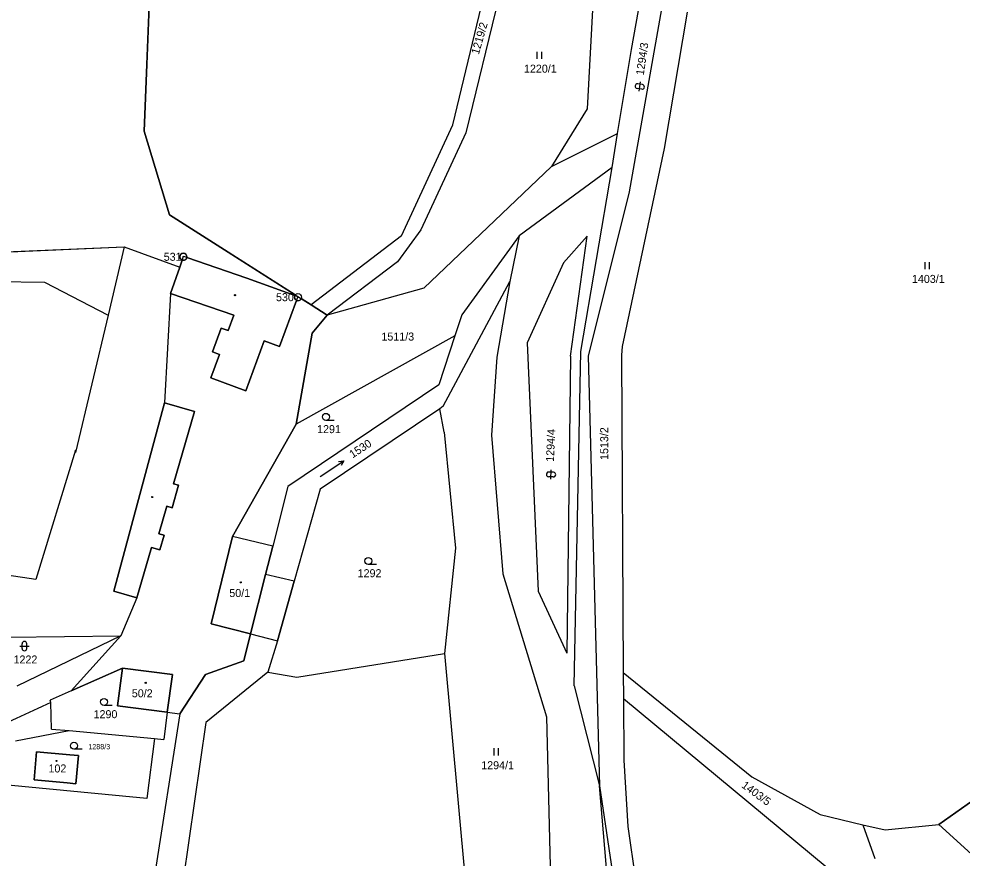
# Model space of a CAD drawing. Extents: x -760642 to -757221, y -1092371 to -1088855.
# Drawn here: x -759072.9 to -758872.5, y -1091249.4 to -1091071.1 of the extents above; entities that cross this region are included whole.
import ezdxf

# ---------------------------------------------------------------- set-up
doc = ezdxf.new("R2010")
doc.units = 0
for name, color, linetype in [('Vrstva 1', 7, 'Continuous'), ('Vrstva 17', 7, 'Continuous'), ('Vrstva 18', 7, 'Continuous'), ('Vrstva 19', 7, 'Continuous'), ('Vrstva 24', 7, 'Continuous'), ('Vrstva 25', 7, 'Continuous'), ('Vrstva 30', 7, 'Continuous'), ('Vrstva 4', 7, 'Continuous')]:
    doc.layers.add(name, color=color, linetype=linetype)

msp = doc.modelspace()

# ---------------------------------------------------------------- linework, layer by layer
at = {"layer": 'Vrstva 1'}
for p, q in [((-758947.12, -1090996.71), (-758952.13, -1091090.22)), ((-758954.65, -1090999.83), (-758977.88, -1091095.27)), ((-758980.66, -1091093.56), (-758958.2, -1091000.41)), ((-758942.74, -1091077.56), (-758929.14, -1091002.61)), ((-759042.91, -1091011.58), (-759046.21, -1091094.96)), ((-758935.58, -1091064.77), (-758943.2, -1091107.81)), ((-758930.86, -1091069.64), (-758935.74, -1091098.59)), ((-758945.66, -1091095.45), (-758942.74, -1091077.56)), ((-758952.13, -1091090.22), (-758959.7, -1091102.45)), ((-758991.57, -1091117.17), (-758980.66, -1091093.56)), ((-759046.21, -1091094.96), (-759040.85, -1091112.69)), ((-758977.88, -1091095.27), (-758987.44, -1091115.93)), ((-758959.7, -1091102.45), (-758945.66, -1091095.45)), ((-758946.84, -1091102.69), (-758945.66, -1091095.45)), ((-758935.74, -1091098.59), (-758944.67, -1091140.67)), ((-758959.7, -1091102.45), (-758986.84, -1091128.3)), ((-758946.84, -1091102.69), (-758966.6, -1091117.17)), ((-758953.49, -1091141.73), (-758946.84, -1091102.69)), ((-758943.2, -1091107.81), (-758951.9, -1091142.71)), ((-759040.85, -1091112.69), (-759013.57, -1091130.08)), ((-758987.44, -1091115.93), (-758992.4, -1091122.7)), ((-758991.57, -1091117.17), (-759010.76, -1091131.87)), ((-758966.6, -1091117.17), (-758978.76, -1091133.97)), ((-758966.6, -1091117.17), (-758968.57, -1091126.88)), ((-758957.14, -1091122.94), (-758952.1, -1091117.24)), ((-758955.7, -1091142.78), (-758952.1, -1091117.24)), ((-759086.14, -1091121.04), (-759050.46, -1091119.52)), ((-759050.46, -1091119.52), (-759053.92, -1091134.02)), ((-759050.46, -1091119.52), (-759038.69, -1091123.83)), ((-759038.69, -1091123.83), (-759037.89, -1091121.51)), ((-759037.89, -1091121.51), (-759024.41, -1091126.16)), ((-759040.61, -1091129.4), (-759038.69, -1091123.83)), ((-758992.4, -1091122.7), (-759007.39, -1091134.02)), ((-758957.14, -1091122.94), (-758964.85, -1091139.93)), ((-759117.57, -1091126.3), (-759067.42, -1091127.01)), ((-759067.42, -1091127.01), (-759053.92, -1091134.02)), ((-759024.41, -1091126.16), (-759013.57, -1091130.08)), ((-758982.71, -1091153.4), (-758968.57, -1091126.88)), ((-758968.57, -1091126.88), (-758971.29, -1091142.93)), ((-759040.61, -1091129.4), (-759041.95, -1091152.64)), ((-759013.57, -1091130.08), (-759010.76, -1091131.87)), ((-758986.84, -1091128.3), (-759007.39, -1091134.02)), ((-759010.76, -1091131.87), (-759007.39, -1091134.02)), ((-759053.92, -1091134.02), (-759060.81, -1091163.21)), ((-759007.39, -1091134.02), (-759010.58, -1091137.84)), ((-758978.76, -1091133.97), (-758980.22, -1091138.42)), ((-759010.58, -1091137.84), (-759013.92, -1091157.18)), ((-758980.22, -1091138.42), (-759013.92, -1091157.18)), ((-758980.22, -1091138.42), (-758983.63, -1091148.83)), ((-758964.85, -1091139.93), (-758962.56, -1091192.65)), ((-758954.91, -1091212.76), (-758953.49, -1091141.73)), ((-758944.67, -1091140.67), (-758944.83, -1091142.53)), ((-758971.29, -1091142.93), (-758972.48, -1091159.54)), ((-758955.7, -1091142.78), (-758956.47, -1091205.87)), ((-758951.9, -1091142.71), (-758949.54, -1091234.06)), ((-758944.83, -1091142.53), (-758944.46, -1091209.98)), ((-758983.63, -1091148.83), (-759015.72, -1091170.42)), ((-759052.65, -1091192.67), (-759041.95, -1091152.64)), ((-758983.45, -1091153.9), (-759008.84, -1091170.97)), ((-758982.71, -1091153.4), (-758983.45, -1091153.9)), ((-758982.49, -1091158.87), (-758983.45, -1091153.9)), ((-759013.92, -1091157.18), (-759027.45, -1091181.04)), ((-758982.49, -1091158.87), (-758980.09, -1091183.54)), ((-758972.48, -1091159.54), (-758970.05, -1091189.01)), ((-759060.85, -1091162.74), (-759069.22, -1091190.21)), ((-759060.81, -1091163.21), (-759060.85, -1091162.74)), ((-759015.72, -1091170.42), (-759018.93, -1091183.12)), ((-759008.84, -1091170.97), (-759014.34, -1091190.58)), ((-759018.93, -1091183.12), (-759027.45, -1091181.04)), ((-759018.93, -1091183.12), (-759020.45, -1091189.12)), ((-758980.09, -1091183.54), (-758982.43, -1091205.94)), ((-759069.22, -1091190.21), (-759075.4, -1091189.25)), ((-759014.34, -1091190.58), (-759020.45, -1091189.12)), ((-758970.05, -1091189.01), (-758960.76, -1091219.38)), ((-759014.34, -1091190.58), (-759017.88, -1091203.2)), ((-759047.82, -1091194.08), (-759052.65, -1091192.67)), ((-759047.82, -1091194.08), (-759051.22, -1091202.14)), ((-758962.56, -1091192.65), (-758956.47, -1091205.87)), ((-759075.1, -1091202.44), (-759051.22, -1091202.14)), ((-759051.22, -1091202.14), (-759073.28, -1091212.84)), ((-759051.22, -1091202.14), (-759061.73, -1091213.85)), ((-759023.64, -1091201.74), (-759025.1, -1091207.5)), ((-759023.64, -1091201.74), (-759017.88, -1091203.2)), ((-759017.88, -1091203.2), (-759019.97, -1091209.86)), ((-759013.8, -1091210.93), (-758982.43, -1091205.94)), ((-758982.43, -1091205.94), (-758976.57, -1091270.58)), ((-759025.1, -1091207.5), (-759033.18, -1091210.39)), ((-759050.87, -1091209.03), (-759061.73, -1091213.85)), ((-759051.9, -1091217.01), (-759050.87, -1091209.03)), ((-759050.87, -1091209.03), (-759040.23, -1091210.4)), ((-759019.97, -1091209.86), (-759033.13, -1091220.56)), ((-759019.97, -1091209.86), (-759013.8, -1091210.93)), ((-758944.46, -1091209.98), (-758917.12, -1091232.13)), ((-758944.46, -1091209.98), (-758944.43, -1091215.55)), ((-759040.23, -1091210.4), (-759041.33, -1091218.38)), ((-759033.18, -1091210.39), (-759038.65, -1091218.73)), ((-759061.73, -1091213.85), (-759066.21, -1091215.84)), ((-758954.91, -1091212.76), (-758949.54, -1091234.06)), ((-759066.1, -1091216.35), (-759066.21, -1091215.84)), ((-758901.11, -1091251.46), (-758944.43, -1091215.55)), ((-758944.43, -1091215.55), (-758944.33, -1091228.6)), ((-759066.1, -1091216.35), (-759076.2, -1091220.98)), ((-759065.94, -1091221.96), (-759066.1, -1091216.35)), ((-759041.33, -1091218.38), (-759051.9, -1091217.01)), ((-759038.65, -1091218.73), (-759044.14, -1091253.55)), ((-759041.33, -1091218.38), (-759042.05, -1091224.19)), ((-759041.33, -1091218.38), (-759038.65, -1091218.73)), ((-758960.76, -1091219.38), (-758958.7, -1091304.39)), ((-759065.94, -1091221.96), (-759062.18, -1091222.31)), ((-759033.13, -1091220.56), (-759039.79, -1091267.02)), ((-759073.6, -1091224.47), (-759062.18, -1091222.31)), ((-759062.18, -1091222.31), (-759044.02, -1091224.01)), ((-759044.02, -1091224.01), (-759045.69, -1091236.71)), ((-759044.02, -1091224.01), (-759042.05, -1091224.19)), ((-759069.59, -1091232.75), (-759069.13, -1091226.81)), ((-759069.13, -1091226.81), (-759062.06, -1091227.43)), ((-759062.06, -1091227.43), (-759060.17, -1091227.6)), ((-759060.17, -1091227.6), (-759060.73, -1091233.58)), ((-758944.33, -1091228.6), (-758943.48, -1091242.67)), ((-758917.12, -1091232.13), (-758902.65, -1091240.13)), ((-759045.69, -1091236.71), (-759084.16, -1091233.07)), ((-759062.62, -1091233.4), (-759069.59, -1091232.75)), ((-759060.73, -1091233.58), (-759062.62, -1091233.4)), ((-758949.54, -1091234.06), (-758937.62, -1091312.14)), ((-758945.21, -1091283.87), (-758949.54, -1091234.06)), ((-758877.39, -1091242.28), (-758870.19, -1091237.15)), ((-758902.65, -1091240.13), (-758893.54, -1091242.33)), ((-758888.84, -1091243.38), (-758877.39, -1091242.28)), ((-758877.39, -1091242.28), (-758869.7, -1091249.29)), ((-758943.48, -1091242.67), (-758934.05, -1091308.74)), ((-758893.54, -1091242.33), (-758891, -1091249.5)), ((-758893.54, -1091242.33), (-758888.84, -1091243.38))]:
    msp.add_line(p, q, dxfattribs=at)
at = {"layer": 'Vrstva 24'}
for centre, radius in [((-759037.92, -1091121.63), 0.75), ((-759037.92, -1091121.63), 0.0327), ((-759013.56, -1091130.21), 0.75), ((-759013.56, -1091130.21), 0.0327)]:
    msp.add_circle(centre, radius, dxfattribs=at)
at = {"layer": 'Vrstva 25'}
for p, q in [((-758962.787, -1091078.075), (-758962.787, -1091079.575)), ((-758961.765, -1091079.575), (-758961.765, -1091078.075)), ((-758940.537, -1091086.032), (-758941.527, -1091085.887)), ((-758940.392, -1091085.043), (-758941.382, -1091084.898)), ((-758941.104, -1091086.455), (-758940.815, -1091084.476)), ((-758880.417, -1091122.745), (-758880.417, -1091124.245)), ((-758879.395, -1091124.245), (-758879.395, -1091122.745)), ((-759005.87, -1091156.4), (-759007.62, -1091156.4)), ((-759008.844, -1091168.277), (-759003.816, -1091165.003)), ((-758959.276, -1091167.407), (-758960.275, -1091167.36)), ((-758959.846, -1091168.882), (-758959.752, -1091166.884)), ((-758959.323, -1091168.406), (-758960.322, -1091168.359)), ((-758996.88, -1091187.01), (-758998.63, -1091187.01)), ((-759072.17, -1091204.84), (-759072.17, -1091203.84)), ((-759071.17, -1091204.84), (-759071.17, -1091203.84)), ((-759072.67, -1091204.34), (-759070.67, -1091204.34)), ((-759053.02, -1091216.96), (-759054.77, -1091216.96)), ((-759059.4, -1091226.26), (-759061.15, -1091226.26)), ((-758971.957, -1091226.065), (-758971.957, -1091227.565)), ((-758970.935, -1091227.565), (-758970.935, -1091226.065))]:
    msp.add_line(p, q, dxfattribs=at)
msp.add_lwpolyline([(-759004.927, -1091165.13), (-759003.816, -1091165.003), (-759004.381, -1091165.968)], dxfattribs=at)
for centre, radius in [((-759026.94, -1091129.79), 0.117), ((-759007.62, -1091155.65), 0.75), ((-759044.52, -1091172.67), 0.117), ((-758998.63, -1091186.26), 0.75), ((-759025.72, -1091190.8), 0.117), ((-759045.92, -1091212.16), 0.117), ((-759054.77, -1091216.21), 0.75), ((-759061.15, -1091225.51), 0.75), ((-759064.86, -1091228.74), 0.117)]:
    msp.add_circle(centre, radius, dxfattribs=at)
for centre, start, end in [((-758941.454, -1091085.393), 81.67068, 261.67068), ((-758940.465, -1091085.538), 261.67068, 81.67068), ((-758960.298, -1091167.86), 87.30909, 267.30909), ((-758959.299, -1091167.907), 267.30909, 87.30909), ((-759071.67, -1091203.84), 0, 180), ((-759071.67, -1091204.84), 180, 0)]:
    msp.add_arc(centre, 0.5, start, end, dxfattribs=at)
at = {"layer": 'Vrstva 30'}
for points in [[(-759014.13, -1091129.723), (-759040.85, -1091112.69), (-759046.21, -1091094.96), (-759042.91, -1091011.58), (-759051.97, -1091012.58), (-759075.82, -1091015.2), (-759136.43, -1091029.71), (-759138.35, -1091034.48), (-759139.91, -1091038.89), (-759140.47, -1091040.49), (-759157.69, -1091045.98), (-759159.59, -1091046.59), (-759156.25, -1091047.63), (-759153.67, -1091048.44), (-759151.365, -1091082.21), (-759151.04, -1091086.98), (-759151.31, -1091119.29), (-759150.16, -1091119.3), (-759086.14, -1091121.04), (-759050.46, -1091119.52), (-759038.69, -1091123.83), (-759038.175, -1091122.335)], [(-758812.37, -1091159.57), (-758813.15, -1091132.22), (-758778.64, -1091156), (-758777.14, -1091151.82), (-758794.48, -1091133.22), (-758793.04, -1091125.33), (-758781.42, -1091117.54), (-758774.04, -1091086.62), (-758805.87, -1091076.44), (-758817.78, -1091104.7), (-758829.59, -1091129.03), (-758832.62, -1091165.56), (-758836.97, -1091198.54), (-758859.41, -1091227.28), (-758870.19, -1091237.15), (-758877.39, -1091242.28), (-758869.7, -1091249.29), (-758808.25, -1091243.84), (-758779.77, -1091204.48), (-758799.05, -1091200.77), (-758795.63, -1091185.99), (-758800.65, -1091171.46), (-758812.37, -1091159.57)], [(-759014.216, -1091129.846), (-759024.41, -1091126.16), (-759037.18, -1091121.755)], [(-759037.18, -1091121.755), (-759024.41, -1091126.16), (-759014.216, -1091129.846)], [(-759038.175, -1091122.335), (-759038.69, -1091123.83), (-759040.61, -1091129.4), (-759027.16, -1091134.05), (-759028.36, -1091137.32), (-759029.87, -1091136.77), (-759031.74, -1091141.83), (-759030.23, -1091142.39), (-759032.07, -1091147.36), (-759024.64, -1091150.1), (-759020.73, -1091139.47), (-759017.47, -1091140.67), (-759013.869, -1091130.893)], [(-759013.869, -1091130.893), (-759017.47, -1091140.67), (-759020.73, -1091139.47), (-759024.64, -1091150.1), (-759032.07, -1091147.36), (-759030.23, -1091142.39), (-759031.74, -1091141.83), (-759029.87, -1091136.77), (-759028.36, -1091137.32), (-759027.16, -1091134.05), (-759040.61, -1091129.4), (-759041.95, -1091152.64), (-759035.53, -1091154.51), (-759040, -1091169.84), (-759038.92, -1091170.15), (-759040.32, -1091174.96), (-759041.39, -1091174.64), (-759043.09, -1091180.48), (-759042.02, -1091180.79), (-759042.92, -1091183.9), (-759044.7, -1091183.38), (-759047.82, -1091194.08), (-759051.22, -1091202.14), (-759061.73, -1091213.85), (-759050.87, -1091209.03), (-759040.23, -1091210.4), (-759041.33, -1091218.38), (-759038.65, -1091218.73), (-759033.18, -1091210.39), (-759025.1, -1091207.5), (-759023.64, -1091201.74), (-759031.98, -1091199.63), (-759027.45, -1091181.04), (-759013.92, -1091157.18), (-759010.58, -1091137.84), (-759007.39, -1091134.02), (-759010.76, -1091131.87), (-759012.878, -1091130.521)], [(-759044.7, -1091183.38), (-759042.92, -1091183.9), (-759042.02, -1091180.79), (-759043.09, -1091180.48), (-759041.39, -1091174.64), (-759040.32, -1091174.96), (-759038.92, -1091170.15), (-759040, -1091169.84), (-759035.53, -1091154.51), (-759041.95, -1091152.64), (-759052.65, -1091192.67), (-759047.82, -1091194.08), (-759044.7, -1091183.38)], [(-759023.64, -1091201.74), (-759020.45, -1091189.12), (-759018.93, -1091183.12), (-759027.45, -1091181.04), (-759031.98, -1091199.63), (-759023.64, -1091201.74)], [(-759020.45, -1091189.12), (-759023.64, -1091201.74), (-759017.88, -1091203.2), (-759014.34, -1091190.58), (-759020.45, -1091189.12)], [(-759051.9, -1091217.01), (-759041.33, -1091218.38), (-759040.23, -1091210.4), (-759050.87, -1091209.03), (-759051.9, -1091217.01)], [(-759069.13, -1091226.81), (-759069.59, -1091232.75), (-759062.62, -1091233.4), (-759060.73, -1091233.58), (-759060.17, -1091227.6), (-759062.06, -1091227.43), (-759069.13, -1091226.81)]]:
    msp.add_lwpolyline(points, dxfattribs=at)
for centre, start, end in [((-759037.92, -1091121.63), 0, 180), ((-759037.92, -1091121.63), 180, 250.15254), ((-759037.92, -1091121.63), 250.15254, 350.42428), ((-759037.92, -1091121.63), 350.42428, 0), ((-759013.56, -1091130.21), 151.00081, 180), ((-759013.56, -1091130.21), 139.49431, 151.00081), ((-759013.56, -1091130.21), 180, 245.63008), ((-759013.56, -1091130.21), 245.63008, 335.49405)]:
    msp.add_arc(centre, 0.75, start, end, dxfattribs=at)
at = {"layer": 'Vrstva 4'}
for p, q in [((-759027.16, -1091134.05), (-759040.61, -1091129.4)), ((-759013.57, -1091130.08), (-759017.47, -1091140.67)), ((-759027.16, -1091134.05), (-759028.36, -1091137.32)), ((-759029.87, -1091136.77), (-759031.74, -1091141.83)), ((-759028.36, -1091137.32), (-759029.87, -1091136.77)), ((-759024.64, -1091150.1), (-759020.73, -1091139.47)), ((-759020.73, -1091139.47), (-759017.47, -1091140.67)), ((-759031.74, -1091141.83), (-759030.23, -1091142.39)), ((-759030.23, -1091142.39), (-759032.07, -1091147.36)), ((-759032.07, -1091147.36), (-759024.64, -1091150.1)), ((-759041.95, -1091152.64), (-759035.53, -1091154.51)), ((-759035.53, -1091154.51), (-759040, -1091169.84)), ((-759038.92, -1091170.15), (-759040.32, -1091174.96)), ((-759040, -1091169.84), (-759038.92, -1091170.15)), ((-759041.39, -1091174.64), (-759043.09, -1091180.48)), ((-759040.32, -1091174.96), (-759041.39, -1091174.64)), ((-759043.09, -1091180.48), (-759042.02, -1091180.79)), ((-759042.02, -1091180.79), (-759042.92, -1091183.9)), ((-759031.98, -1091199.63), (-759027.45, -1091181.04)), ((-759044.7, -1091183.38), (-759047.82, -1091194.08)), ((-759042.92, -1091183.9), (-759044.7, -1091183.38)), ((-759020.45, -1091189.12), (-759023.64, -1091201.74)), ((-759023.64, -1091201.74), (-759031.98, -1091199.63))]:
    msp.add_line(p, q, dxfattribs=at)

# ---------------------------------------------------------------- texts
at = {"layer": 'Vrstva 17'}
for s, p in [('531', (-759042.081, -1091122.48)), ('530', (-759018.226, -1091131.06))]:
    msp.add_text(s, height=1.7, dxfattribs=at).set_placement(p)
at = {"layer": 'Vrstva 18'}
for s, rotation, p in [('1219/2', 74.05461, (-758975.15, -1091078.77)), ('1294/3', 81.67077, (-758940.11, -1091083.14)), ('1513/2', 90, (-758947.65, -1091164.79)), ('1294/4', 87.309, (-758959.199, -1091165.221)), ('1530', 33.075, (-759001.966, -1091164.483)), ('1403/5', 323.58231, (-758919.48, -1091234.23))]:
    msp.add_text(s, height=1.7, rotation=rotation, dxfattribs=at).set_placement(p)
for s, height, p in [('1220/1', 1.7, (-758965.55, -1091082.51)), ('1403/1', 1.7, (-758883.124, -1091127.18)), ('1511/3', 1.7, (-758995.834, -1091139.43)), ('1291', 1.7, (-759009.503, -1091159.1)), ('1292', 1.7, (-759000.885, -1091189.71)), ('1222', 1.7, (-759073.99, -1091208.04)), ('1290', 1.7, (-759056.984, -1091219.66)), ('1288/3', 1.1, (-759058.096, -1091226.26)), ('1294/1', 1.7, (-758974.628, -1091230.5))]:
    msp.add_text(s, height=height, dxfattribs=at).set_placement(p)
at = {"layer": 'Vrstva 19'}
for s, p in [('50/1', (-759028.149, -1091193.92)), ('50/2', (-759048.861, -1091215.22)), ('102', (-759066.566, -1091231.19))]:
    msp.add_text(s, height=1.7, dxfattribs=at).set_placement(p)

doc.saveas('drawing.dxf')
